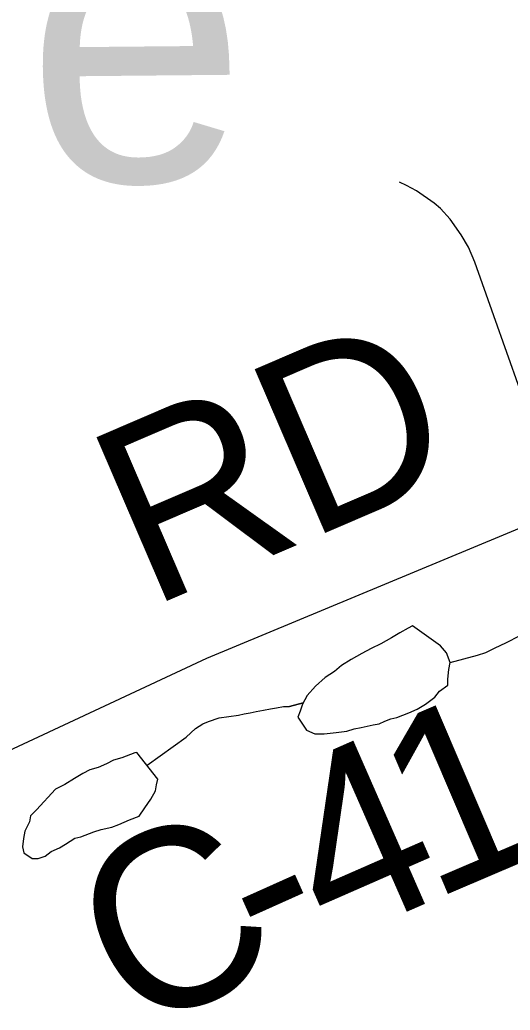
# Model space of a CAD drawing. Extents: x -59 to 82, y -3 to 49.
# Drawn here: x -52.8764 to -52.7201, y 43.0576 to 43.3734 of the extents above; entities that cross this region are included whole.
import ezdxf

# ---------------------------------------------------------------- set-up
doc = ezdxf.new("R2010")
doc.units = 0
for name, color, linetype in [('GM_X_County_Road', 7, 'Continuous'), ('GM_X_County_Road_Text', 7, 'Continuous'), ('GM_X_Minor_Lake', 7, 'Continuous'), ('GM_X_Minor_Lake_Text', 7, 'Continuous'), ('GM_X_Minor_River', 7, 'Continuous'), ('GM_X_Township_Road', 7, 'Continuous')]:
    doc.layers.add(name, color=color, linetype=linetype)

msp = doc.modelspace()

# ---------------------------------------------------------------- linework, layer by layer
at = {"layer": 'GM_X_County_Road'}
for p, q in [((-52.70344, 43.21701), (-52.81687, 43.16978)), ((-52.81687, 43.16978), (-52.9419, 43.11132))]:
    msp.add_line(p, q, dxfattribs=at)
at = {"layer": 'GM_X_Minor_Lake'}
for p, q in [((-52.75266, 43.17946), (-52.7553, 43.17792)), ((-52.75266, 43.17946), (-52.7553, 43.17792)), ((-52.75127, 43.18016), (-52.75266, 43.17946)), ((-52.75127, 43.18016), (-52.75266, 43.17946)), ((-52.74236, 43.17382), (-52.75127, 43.18016)), ((-52.74236, 43.17382), (-52.75127, 43.18016)), ((-52.75795, 43.17637), (-52.76135, 43.17445)), ((-52.75795, 43.17637), (-52.76135, 43.17445)), ((-52.7553, 43.17792), (-52.75795, 43.17637)), ((-52.7553, 43.17792), (-52.75795, 43.17637)), ((-52.76438, 43.17291), (-52.7674, 43.17136)), ((-52.76438, 43.17291), (-52.7674, 43.17136)), ((-52.76135, 43.17445), (-52.76438, 43.17291)), ((-52.76135, 43.17445), (-52.76438, 43.17291)), ((-52.74044, 43.17156), (-52.74236, 43.17382)), ((-52.74044, 43.17156), (-52.74236, 43.17382)), ((-52.7708, 43.16944), (-52.77383, 43.16751)), ((-52.7708, 43.16944), (-52.77383, 43.16751)), ((-52.7674, 43.17136), (-52.7708, 43.16944)), ((-52.7674, 43.17136), (-52.7708, 43.16944)), ((-52.73928, 43.16852), (-52.74044, 43.17156)), ((-52.73928, 43.16852), (-52.74044, 43.17156)), ((-52.77383, 43.16751), (-52.77609, 43.16559)), ((-52.77383, 43.16751), (-52.77609, 43.16559)), ((-52.74, 43.16319), (-52.73964, 43.16624)), ((-52.74, 43.16319), (-52.73964, 43.16624)), ((-52.73964, 43.16624), (-52.73928, 43.16852)), ((-52.73964, 43.16624), (-52.73928, 43.16852)), ((-52.77911, 43.16367), (-52.78213, 43.16099)), ((-52.77911, 43.16367), (-52.78213, 43.16099)), ((-52.77609, 43.16559), (-52.77911, 43.16367)), ((-52.77609, 43.16559), (-52.77911, 43.16367)), ((-52.73998, 43.16129), (-52.74, 43.16319)), ((-52.73998, 43.16129), (-52.74, 43.16319)), ((-52.78213, 43.16099), (-52.78476, 43.15792)), ((-52.78213, 43.16099), (-52.78476, 43.15792)), ((-52.74262, 43.15937), (-52.73998, 43.16129)), ((-52.74262, 43.15937), (-52.73998, 43.16129)), ((-52.78476, 43.15792), (-52.78626, 43.15525)), ((-52.78476, 43.15792), (-52.78626, 43.15525)), ((-52.74715, 43.15515), (-52.74413, 43.15746)), ((-52.74715, 43.15515), (-52.74413, 43.15746)), ((-52.74413, 43.15746), (-52.74262, 43.15937)), ((-52.74413, 43.15746), (-52.74262, 43.15937)), ((-52.78626, 43.15525), (-52.787, 43.15296)), ((-52.78626, 43.15525), (-52.787, 43.15296)), ((-52.75244, 43.15245), (-52.74979, 43.15361)), ((-52.75244, 43.15245), (-52.74979, 43.15361)), ((-52.74979, 43.15361), (-52.74715, 43.15515)), ((-52.74979, 43.15361), (-52.74715, 43.15515)), ((-52.787, 43.15296), (-52.78774, 43.15106)), ((-52.787, 43.15296), (-52.78774, 43.15106)), ((-52.78774, 43.15106), (-52.78505, 43.14689)), ((-52.78774, 43.15106), (-52.78505, 43.14689)), ((-52.76001, 43.14974), (-52.75812, 43.15051)), ((-52.76001, 43.14974), (-52.75812, 43.15051)), ((-52.75812, 43.15051), (-52.75622, 43.1509)), ((-52.75812, 43.15051), (-52.75622, 43.1509)), ((-52.75622, 43.1509), (-52.75244, 43.15245)), ((-52.75622, 43.1509), (-52.75244, 43.15245)), ((-52.77214, 43.14661), (-52.76987, 43.14738)), ((-52.77214, 43.14661), (-52.76987, 43.14738)), ((-52.76987, 43.14738), (-52.76759, 43.14778)), ((-52.76987, 43.14738), (-52.76759, 43.14778)), ((-52.76759, 43.14778), (-52.76569, 43.14817)), ((-52.76759, 43.14778), (-52.76569, 43.14817)), ((-52.76569, 43.14817), (-52.7638, 43.14857)), ((-52.76569, 43.14817), (-52.7638, 43.14857)), ((-52.7638, 43.14857), (-52.76191, 43.14896)), ((-52.7638, 43.14857), (-52.76191, 43.14896)), ((-52.76191, 43.14896), (-52.76001, 43.14974)), ((-52.76191, 43.14896), (-52.76001, 43.14974)), ((-52.78505, 43.14689), (-52.78238, 43.14577)), ((-52.78505, 43.14689), (-52.78238, 43.14577)), ((-52.78238, 43.14577), (-52.77935, 43.14579)), ((-52.78238, 43.14577), (-52.77935, 43.14579)), ((-52.77935, 43.14579), (-52.77555, 43.1462)), ((-52.77935, 43.14579), (-52.77555, 43.1462)), ((-52.77555, 43.1462), (-52.77214, 43.14661)), ((-52.77555, 43.1462), (-52.77214, 43.14661)), ((-52.84384, 43.1381), (-52.84649, 43.13732)), ((-52.84384, 43.1381), (-52.84649, 43.13732)), ((-52.83967, 43.13965), (-52.84384, 43.1381)), ((-52.83967, 43.13965), (-52.84384, 43.1381)), ((-52.83903, 43.13984), (-52.83967, 43.13965)), ((-52.83903, 43.13984), (-52.83967, 43.13965)), ((-52.83239, 43.13134), (-52.83903, 43.13984)), ((-52.83239, 43.13134), (-52.83903, 43.13984)), ((-52.85141, 43.135), (-52.85406, 43.13423)), ((-52.85141, 43.135), (-52.85406, 43.13423)), ((-52.84876, 43.13617), (-52.85141, 43.135)), ((-52.84876, 43.13617), (-52.85141, 43.135)), ((-52.84649, 43.13732), (-52.84876, 43.13617)), ((-52.84649, 43.13732), (-52.84876, 43.13617)), ((-52.85897, 43.13153), (-52.862, 43.1296)), ((-52.85897, 43.13153), (-52.862, 43.1296)), ((-52.85633, 43.13307), (-52.85897, 43.13153)), ((-52.85633, 43.13307), (-52.85897, 43.13153)), ((-52.85406, 43.13423), (-52.85633, 43.13307)), ((-52.85406, 43.13423), (-52.85633, 43.13307)), ((-52.83276, 43.12943), (-52.83239, 43.13134)), ((-52.83276, 43.12943), (-52.83239, 43.13134)), ((-52.86502, 43.12806), (-52.87104, 43.12155)), ((-52.86502, 43.12806), (-52.87104, 43.12155)), ((-52.862, 43.1296), (-52.86502, 43.12806)), ((-52.862, 43.1296), (-52.86502, 43.12806)), ((-52.83312, 43.12753), (-52.83276, 43.12943)), ((-52.83312, 43.12753), (-52.83276, 43.12943)), ((-52.8365, 43.12218), (-52.83462, 43.12486)), ((-52.8365, 43.12218), (-52.83462, 43.12486)), ((-52.83462, 43.12486), (-52.83312, 43.12753)), ((-52.83462, 43.12486), (-52.83312, 43.12753)), ((-52.83837, 43.11951), (-52.8365, 43.12218)), ((-52.83837, 43.11951), (-52.8365, 43.12218)), ((-52.87293, 43.11964), (-52.87329, 43.11773)), ((-52.87293, 43.11964), (-52.87329, 43.11773)), ((-52.87104, 43.12155), (-52.87293, 43.11964)), ((-52.87104, 43.12155), (-52.87293, 43.11964)), ((-52.8414, 43.11834), (-52.83837, 43.11951)), ((-52.8414, 43.11834), (-52.83837, 43.11951)), ((-52.87329, 43.11773), (-52.87479, 43.11468)), ((-52.87329, 43.11773), (-52.87479, 43.11468)), ((-52.85049, 43.11523), (-52.84708, 43.11602)), ((-52.85049, 43.11523), (-52.84708, 43.11602)), ((-52.84708, 43.11602), (-52.8448, 43.1168)), ((-52.84708, 43.11602), (-52.8448, 43.1168)), ((-52.8448, 43.1168), (-52.8414, 43.11834)), ((-52.8448, 43.1168), (-52.8414, 43.11834)), ((-52.87515, 43.1124), (-52.87551, 43.10973)), ((-52.87515, 43.1124), (-52.87551, 43.10973)), ((-52.87479, 43.11468), (-52.87515, 43.1124)), ((-52.87479, 43.11468), (-52.87515, 43.1124)), ((-52.86184, 43.11059), (-52.85882, 43.11251)), ((-52.86184, 43.11059), (-52.85882, 43.11251)), ((-52.85882, 43.11251), (-52.85692, 43.11291)), ((-52.85882, 43.11251), (-52.85692, 43.11291)), ((-52.85692, 43.11291), (-52.85276, 43.11446)), ((-52.85692, 43.11291), (-52.85276, 43.11446)), ((-52.85276, 43.11446), (-52.85049, 43.11523)), ((-52.85276, 43.11446), (-52.85049, 43.11523)), ((-52.87551, 43.10973), (-52.87511, 43.10783)), ((-52.87551, 43.10973), (-52.87511, 43.10783)), ((-52.86638, 43.10827), (-52.86373, 43.10943)), ((-52.86638, 43.10827), (-52.86373, 43.10943)), ((-52.86373, 43.10943), (-52.86184, 43.11059)), ((-52.86373, 43.10943), (-52.86184, 43.11059)), ((-52.87511, 43.10783), (-52.87244, 43.10595)), ((-52.87511, 43.10783), (-52.87244, 43.10595)), ((-52.87244, 43.10595), (-52.87054, 43.10596)), ((-52.87244, 43.10595), (-52.87054, 43.10596)), ((-52.87054, 43.10596), (-52.86827, 43.10674)), ((-52.87054, 43.10596), (-52.86827, 43.10674)), ((-52.86827, 43.10674), (-52.86638, 43.10827)), ((-52.86827, 43.10674), (-52.86638, 43.10827))]:
    msp.add_line(p, q, dxfattribs=at)
at = {"layer": 'GM_X_Minor_River'}
for p, q in [((-52.72148, 43.17474), (-52.71694, 43.17705)), ((-52.72791, 43.17165), (-52.72489, 43.17319)), ((-52.72489, 43.17319), (-52.72148, 43.17474)), ((-52.73929, 43.16848), (-52.73057, 43.17087)), ((-52.73057, 43.17087), (-52.72791, 43.17165)), ((-52.79877, 43.15326), (-52.7965, 43.15366)), ((-52.7965, 43.15366), (-52.7946, 43.15405)), ((-52.7946, 43.15405), (-52.79233, 43.15445)), ((-52.79233, 43.15445), (-52.79043, 43.15446)), ((-52.79043, 43.15446), (-52.78607, 43.15559)), ((-52.78607, 43.15559), (-52.79043, 43.15446)), ((-52.81621, 43.14971), (-52.8128, 43.15088)), ((-52.8128, 43.15088), (-52.80977, 43.15128)), ((-52.80977, 43.15128), (-52.80673, 43.15168)), ((-52.80673, 43.15168), (-52.80484, 43.15208)), ((-52.80484, 43.15208), (-52.80294, 43.15247)), ((-52.80294, 43.15247), (-52.80105, 43.15286)), ((-52.80105, 43.15286), (-52.79877, 43.15326)), ((-52.82339, 43.14472), (-52.82037, 43.1474)), ((-52.82037, 43.1474), (-52.8181, 43.14894)), ((-52.8181, 43.14894), (-52.81621, 43.14971)), ((-52.8358, 43.13571), (-52.82339, 43.14472))]:
    msp.add_line(p, q, dxfattribs=at)
at = {"layer": 'GM_X_Township_Road'}
for p, q in [((-52.75318, 43.32058), (-52.75539, 43.32159)), ((-52.74996, 43.31888), (-52.75318, 43.32058)), ((-52.74432, 43.31492), (-52.74996, 43.31888)), ((-52.74237, 43.31318), (-52.74432, 43.31492)), ((-52.73928, 43.30978), (-52.74237, 43.31318)), ((-52.73574, 43.30482), (-52.73928, 43.30978)), ((-52.73337, 43.30093), (-52.73574, 43.30482)), ((-52.73136, 43.29612), (-52.73337, 43.30093)), ((-52.72533, 43.27902), (-52.73136, 43.29612)), ((-52.70344, 43.21701), (-52.72533, 43.27902))]:
    msp.add_line(p, q, dxfattribs=at)

# ---------------------------------------------------------------- texts
at = {"layer": 'GM_X_County_Road_Text'}
for s, height, rotation, p in [('RD', 0.056818, 23.2682, (-52.83521, 43.18564)), ('1', 0.05682, 23.1371, (-52.74528, 43.09242)), ('4', 0.05682, 23.6756, (-52.77721, 43.07842)), ('C', 0.05682, 24.9398, (-52.84051, 43.04932)), ('-', 0.05682, 24.1765, (-52.79837, 43.06892))]:
    msp.add_text(s, height=height, rotation=rotation, dxfattribs=at).set_placement(p)
at = {"layer": 'GM_X_Minor_Lake_Text'}
msp.add_text('Cloverdale', height=0.094768, rotation=0.542, dxfattribs=at).set_placement((-53.40935, 43.31634))

doc.saveas('drawing.dxf')
